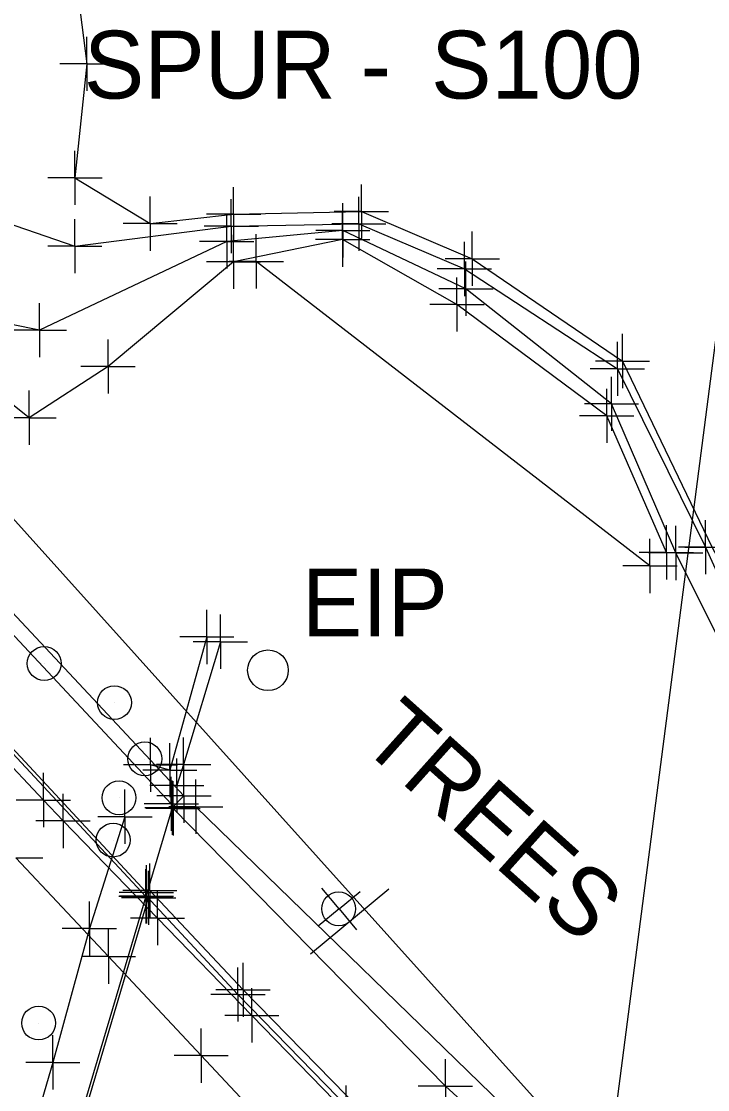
# Model space of a CAD drawing. Extents: x 0 to 1944463, y 0 to 420651.
# Drawn here: x 1943210.9 to 1943261.6, y 417489.4 to 417568.2 of the extents above; entities that cross this region are included whole.
import ezdxf

# ---------------------------------------------------------------- set-up
doc = ezdxf.new("R2010")
doc.units = 0
for name, color, linetype in [('SUR - CTRL - Points - Numbers', 7, 'Continuous'), ('SUR - DRG - Bridge Deck', 7, 'Continuous'), ('SUR - DRG - Bridge Deck - Points - Locators', 7, 'Continuous'), ('SUR - DRG - Bridges', 7, 'Continuous'), ('SUR - DRG - Bridges - Points - Locators', 7, 'Continuous'), ('SUR - DTM - Breaklines', 7, 'Continuous'), ('SUR - DTM - Breaklines - Points - Locators', 7, 'Continuous'), ('SUR - DTM - Spot Points - Locators', 7, 'Continuous'), ('SUR - PROPERTY - Property Markers', 7, 'Continuous'), ('SUR - TR-CTRL - Pavement Marking', 7, 'Continuous'), ('SUR - TR-CTRL - Pavement Marking - Points - Locators', 7, 'Continuous'), ('SUR - TR-CTRL - Signs and Devices', 7, 'Continuous'), ('SUR - TR-CTRL - Signs and Devices - Points - Locators', 7, 'Continuous'), ('SUR - TRAN - Features', 7, 'Continuous'), ('SUR - TRAN - Features - Points - Locators', 7, 'Continuous'), ('SUR - VEG - Features', 7, 'Continuous'), ('SUR - VEG - Features Text', 7, 'Continuous')]:
    doc.layers.add(name, color=color, linetype=linetype)

msp = doc.modelspace()

# ---------------------------------------------------------------- linework, layer by layer
at = {"layer": 'SUR - DRG - Bridge Deck'}
for points in [[(1943115.55, 417624.338), (1943152.054, 417585.354), (1943187.334, 417547.54), (1943222.006, 417510.484)], [(1943113.605, 417617.591), (1943147.37, 417581.35), (1943183.041, 417543.482), (1943220.131, 417503.654)], [(1943113.608, 417617.795), (1943147.49, 417581.399), (1943183.285, 417543.641), (1943220.171, 417503.952)]]:
    msp.add_lwpolyline(points, dxfattribs=at)
at = {"layer": 'SUR - DRG - Bridge Deck - Points - Locators'}
for p, q in [((1943222.006, 417510.484), (1943222.006, 417512.484)), ((1943222.006, 417510.484), (1943220.006, 417510.484)), ((1943222.006, 417510.484), (1943224.006, 417510.484)), ((1943222.006, 417510.484), (1943222.006, 417508.484)), ((1943220.131, 417503.654), (1943220.131, 417505.654)), ((1943220.171, 417503.952), (1943220.171, 417505.952)), ((1943220.171, 417503.952), (1943218.171, 417503.952)), ((1943220.171, 417503.952), (1943222.171, 417503.952)), ((1943220.171, 417503.952), (1943220.171, 417501.952)), ((1943220.131, 417503.654), (1943218.131, 417503.654)), ((1943220.131, 417503.654), (1943222.131, 417503.654)), ((1943220.131, 417503.654), (1943220.131, 417501.654))]:
    msp.add_line(p, q, dxfattribs=at)
at = {"layer": 'SUR - DRG - Bridges'}
msp.add_lwpolyline([(1943194.586, 417417.65), (1943160.612, 417454.166), (1943126.96, 417490.097), (1943087.359, 417532.419), (1943088.24, 417533.281), (1943102.062, 417579.551), (1943115.41, 417624.415), (1943114.938, 417624.906), (1943115.852, 417625.619), (1943152.828, 417586.155), (1943187.702, 417548.755), (1943222.943, 417511.078), (1943222.064, 417510.2)], close=True, dxfattribs=at)
msp.add_lwpolyline([(1943224.631, 417522.792), (1943221.9, 417512.968), (1943220.473, 417513.363)], dxfattribs=at)
at = {"layer": 'SUR - DRG - Bridges - Points - Locators'}
for p, q in [((1943224.631, 417522.792), (1943224.631, 417524.792)), ((1943224.631, 417522.792), (1943222.631, 417522.792)), ((1943224.631, 417522.792), (1943226.631, 417522.792)), ((1943224.631, 417522.792), (1943224.631, 417520.792)), ((1943220.473, 417513.363), (1943220.473, 417515.363)), ((1943221.9, 417512.968), (1943221.9, 417514.968)), ((1943220.473, 417513.363), (1943218.473, 417513.363)), ((1943221.9, 417512.968), (1943219.9, 417512.968)), ((1943220.473, 417513.363), (1943222.473, 417513.363)), ((1943220.473, 417513.363), (1943220.473, 417511.363)), ((1943221.9, 417512.968), (1943223.9, 417512.968)), ((1943221.9, 417512.968), (1943221.9, 417510.968)), ((1943222.943, 417511.078), (1943222.943, 417513.078)), ((1943222.064, 417510.2), (1943222.064, 417512.2)), ((1943222.943, 417511.078), (1943220.943, 417511.078)), ((1943222.943, 417511.078), (1943224.943, 417511.078)), ((1943222.943, 417511.078), (1943222.943, 417509.078)), ((1943222.064, 417510.2), (1943220.064, 417510.2)), ((1943222.064, 417510.2), (1943224.064, 417510.2)), ((1943222.064, 417510.2), (1943222.064, 417508.2))]:
    msp.add_line(p, q, dxfattribs=at)
at = {"layer": 'SUR - DTM - Breaklines'}
for points in [[(1943301.852, 417847.853), (1943284.928, 417789.273), (1943296.448, 417785.93), (1943294.166, 417772.937), (1943291.95, 417762.237), (1943283.249, 417763.392), (1943270.397, 417760.761), (1943261.868, 417716.115), (1943243.204, 417663.777), (1943225.599, 417603.301), (1943214.761, 417572.974), (1943215.771, 417565.073), (1943214.9, 417556.665), (1943220.445, 417553.291), (1943226.6, 417553.976), (1943236.028, 417554.186), (1943244.209, 417550.696), (1943255.297, 417543.146), (1943261.902, 417529.4), (1943266.556, 417520.743), (1943270.272, 417510.363)], [(1943290.426, 417770.698), (1943269.696, 417778.711), (1943258.639, 417784.265), (1943240.48, 417723.739), (1943224.661, 417674.505), (1943205.007, 417611.612), (1943196.831, 417579.347), (1943201.022, 417573.608), (1943205.172, 417563.862), (1943203.937, 417555.393), (1943214.892, 417551.628), (1943226.43, 417553.101), (1943235.846, 417553.276), (1943243.63, 417549.947), (1943254.915, 417542.575), (1943261.419, 417529.423), (1943265.521, 417520.337), (1943269.647, 417510.276)], [(1943268.209, 417510.286), (1943264.927, 417517.571), (1943259.22, 417528.995), (1943254.484, 417539.997), (1943243.748, 417548.486), (1943234.661, 417552.788), (1943226.097, 417551.981), (1943212.274, 417545.424), (1943205.817, 417546.728), (1943199.497, 417557.665), (1943199.639, 417565.028), (1943199.351, 417571.592), (1943196.008, 417575.003)], [(1943258.534, 417529.035), (1943254.134, 417539.104), (1943243.079, 417547.32), (1943234.642, 417552.108), (1943226.592, 417550.473), (1943217.337, 417542.746), (1943211.521, 417538.97), (1943205.675, 417543.598), (1943202.264, 417546.393)], [(1943257.321, 417528.035), (1943228.273, 417550.502)], [(1943225.626, 417522.447), (1943222.919, 417513.381), (1943222.414, 417511.828)], [(1943223.82, 417510.272), (1943249.115, 417485.661), (1943276.929, 417461.422), (1943293.081, 417448.397), (1943327.742, 417414.89), (1943334.763, 417408.22), (1943348.347, 417409.188), (1943361.348, 417416.816), (1943368.878, 417428.667), (1943373.715, 417447.272), (1943378.128, 417448.777)], [(1943218.59, 417509.53), (1943215.96, 417501.29), (1943213.27, 417491.41), (1943208.92, 417476.57), (1943209.78, 417476.3), (1943207.25, 417467.28), (1943203.9, 417457.1), (1943201.6, 417449.06), (1943199.15, 417440.38), (1943194, 417424.62), (1943191.92, 417417.37)], [(1943323.563, 417409.485), (1943321.36, 417407.22), (1943296.247, 417432.872), (1943270.728, 417455.551), (1943257.594, 417467.054), (1943238.206, 417485.63), (1943227.299, 417496.762), (1943220.422, 417504.08)], [(1943197.33, 417425.5), (1943208.97, 417465.3), (1943220.33, 417503.55)]]:
    msp.add_lwpolyline(points, dxfattribs=at)
at = {"layer": 'SUR - DTM - Breaklines - Points - Locators'}
for p, q in [((1943215.771, 417565.073), (1943215.771, 417567.073)), ((1943215.771, 417565.073), (1943213.771, 417565.073)), ((1943215.771, 417565.073), (1943217.771, 417565.073)), ((1943215.771, 417565.073), (1943215.771, 417563.073)), ((1943214.9, 417556.665), (1943214.9, 417558.665)), ((1943214.9, 417556.665), (1943212.9, 417556.665)), ((1943214.9, 417556.665), (1943216.9, 417556.665)), ((1943214.9, 417556.665), (1943214.9, 417554.665)), ((1943226.6, 417553.976), (1943226.6, 417555.976)), ((1943236.028, 417554.186), (1943236.028, 417556.186)), ((1943220.445, 417553.291), (1943220.445, 417555.291)), ((1943235.846, 417553.276), (1943235.846, 417555.276)), ((1943226.43, 417553.101), (1943226.43, 417555.101)), ((1943234.661, 417552.788), (1943234.661, 417554.788)), ((1943214.892, 417551.628), (1943214.892, 417553.628)), ((1943226.6, 417553.976), (1943224.6, 417553.976)), ((1943226.097, 417551.981), (1943226.097, 417553.981)), ((1943226.6, 417553.976), (1943228.6, 417553.976)), ((1943226.6, 417553.976), (1943226.6, 417551.976)), ((1943236.028, 417554.186), (1943234.028, 417554.186)), ((1943234.642, 417552.108), (1943234.642, 417554.108)), ((1943236.028, 417554.186), (1943238.028, 417554.186)), ((1943236.028, 417554.186), (1943236.028, 417552.186)), ((1943220.445, 417553.291), (1943218.445, 417553.291)), ((1943220.445, 417553.291), (1943222.445, 417553.291)), ((1943220.445, 417553.291), (1943220.445, 417551.291)), ((1943226.43, 417553.101), (1943224.43, 417553.101)), ((1943226.43, 417553.101), (1943228.43, 417553.101)), ((1943226.43, 417553.101), (1943226.43, 417551.101)), ((1943235.846, 417553.276), (1943233.846, 417553.276)), ((1943235.846, 417553.276), (1943237.846, 417553.276)), ((1943235.846, 417553.276), (1943235.846, 417551.276)), ((1943226.592, 417550.473), (1943226.592, 417552.473)), ((1943228.273, 417550.502), (1943228.273, 417552.502)), ((1943234.642, 417552.108), (1943232.642, 417552.108)), ((1943234.661, 417552.788), (1943232.661, 417552.788)), ((1943234.642, 417552.108), (1943236.642, 417552.108)), ((1943234.642, 417552.108), (1943234.642, 417550.108)), ((1943234.661, 417552.788), (1943236.661, 417552.788)), ((1943234.661, 417552.788), (1943234.661, 417550.788)), ((1943244.209, 417550.696), (1943244.209, 417552.696)), ((1943214.892, 417551.628), (1943212.892, 417551.628)), ((1943214.892, 417551.628), (1943216.892, 417551.628)), ((1943214.892, 417551.628), (1943214.892, 417549.628)), ((1943226.097, 417551.981), (1943224.097, 417551.981)), ((1943226.097, 417551.981), (1943228.097, 417551.981)), ((1943226.097, 417551.981), (1943226.097, 417549.981)), ((1943243.63, 417549.947), (1943243.63, 417551.947)), ((1943226.592, 417550.473), (1943224.592, 417550.473)), ((1943228.273, 417550.502), (1943226.273, 417550.502)), ((1943226.592, 417550.473), (1943228.592, 417550.473)), ((1943226.592, 417550.473), (1943226.592, 417548.473)), ((1943228.273, 417550.502), (1943230.273, 417550.502)), ((1943228.273, 417550.502), (1943228.273, 417548.502)), ((1943244.209, 417550.696), (1943242.209, 417550.696)), ((1943243.748, 417548.486), (1943243.748, 417550.486)), ((1943244.209, 417550.696), (1943246.209, 417550.696)), ((1943244.209, 417550.696), (1943244.209, 417548.696)), ((1943243.63, 417549.947), (1943241.63, 417549.947)), ((1943243.63, 417549.947), (1943245.63, 417549.947)), ((1943243.63, 417549.947), (1943243.63, 417547.947)), ((1943243.079, 417547.32), (1943243.079, 417549.32)), ((1943243.748, 417548.486), (1943241.748, 417548.486)), ((1943243.748, 417548.486), (1943245.748, 417548.486)), ((1943243.748, 417548.486), (1943243.748, 417546.486)), ((1943212.274, 417545.424), (1943212.274, 417547.424)), ((1943243.079, 417547.32), (1943241.079, 417547.32)), ((1943243.079, 417547.32), (1943245.079, 417547.32)), ((1943243.079, 417547.32), (1943243.079, 417545.32)), ((1943212.274, 417545.424), (1943210.274, 417545.424)), ((1943212.274, 417545.424), (1943214.274, 417545.424)), ((1943212.274, 417545.424), (1943212.274, 417543.424)), ((1943255.297, 417543.146), (1943255.297, 417545.146)), ((1943217.337, 417542.746), (1943217.337, 417544.746)), ((1943254.915, 417542.575), (1943254.915, 417544.575)), ((1943217.337, 417542.746), (1943215.337, 417542.746)), ((1943217.337, 417542.746), (1943219.337, 417542.746)), ((1943217.337, 417542.746), (1943217.337, 417540.746)), ((1943254.915, 417542.575), (1943252.915, 417542.575)), ((1943255.297, 417543.146), (1943253.297, 417543.146)), ((1943254.915, 417542.575), (1943256.915, 417542.575)), ((1943254.915, 417542.575), (1943254.915, 417540.575)), ((1943255.297, 417543.146), (1943257.297, 417543.146)), ((1943255.297, 417543.146), (1943255.297, 417541.146)), ((1943254.484, 417539.997), (1943254.484, 417541.997)), ((1943254.134, 417539.104), (1943254.134, 417541.104)), ((1943211.521, 417538.97), (1943211.521, 417540.97)), ((1943254.484, 417539.997), (1943252.484, 417539.997)), ((1943254.484, 417539.997), (1943256.484, 417539.997)), ((1943254.484, 417539.997), (1943254.484, 417537.997)), ((1943211.521, 417538.97), (1943209.521, 417538.97)), ((1943211.521, 417538.97), (1943213.521, 417538.97)), ((1943211.521, 417538.97), (1943211.521, 417536.97)), ((1943254.134, 417539.104), (1943252.134, 417539.104)), ((1943254.134, 417539.104), (1943256.134, 417539.104)), ((1943254.134, 417539.104), (1943254.134, 417537.104)), ((1943258.534, 417529.035), (1943258.534, 417531.035)), ((1943259.22, 417528.995), (1943259.22, 417530.995)), ((1943261.419, 417529.423), (1943261.419, 417531.423)), ((1943257.321, 417528.035), (1943257.321, 417530.035)), ((1943261.419, 417529.423), (1943259.419, 417529.423)), ((1943261.902, 417529.4), (1943259.902, 417529.4)), ((1943261.419, 417529.423), (1943263.419, 417529.423)), ((1943261.419, 417529.423), (1943261.419, 417527.423)), ((1943258.534, 417529.035), (1943256.534, 417529.035)), ((1943259.22, 417528.995), (1943257.22, 417528.995)), ((1943258.534, 417529.035), (1943260.534, 417529.035)), ((1943258.534, 417529.035), (1943258.534, 417527.035)), ((1943259.22, 417528.995), (1943261.22, 417528.995)), ((1943259.22, 417528.995), (1943259.22, 417526.995)), ((1943257.321, 417528.035), (1943255.321, 417528.035)), ((1943257.321, 417528.035), (1943259.321, 417528.035)), ((1943257.321, 417528.035), (1943257.321, 417526.035)), ((1943225.626, 417522.447), (1943225.626, 417524.447)), ((1943225.626, 417522.447), (1943223.626, 417522.447)), ((1943225.626, 417522.447), (1943227.626, 417522.447)), ((1943225.626, 417522.447), (1943225.626, 417520.447)), ((1943222.919, 417513.381), (1943222.919, 417515.381)), ((1943222.414, 417511.828), (1943222.414, 417513.828)), ((1943222.919, 417513.381), (1943220.919, 417513.381)), ((1943222.919, 417513.381), (1943224.919, 417513.381)), ((1943222.919, 417513.381), (1943222.919, 417511.381)), ((1943222.414, 417511.828), (1943220.414, 417511.828)), ((1943222.414, 417511.828), (1943224.414, 417511.828)), ((1943222.414, 417511.828), (1943222.414, 417509.828)), ((1943223.82, 417510.272), (1943223.82, 417512.272)), ((1943218.59, 417509.53), (1943218.59, 417511.53)), ((1943223.82, 417510.272), (1943221.82, 417510.272)), ((1943223.82, 417510.272), (1943225.82, 417510.272)), ((1943223.82, 417510.272), (1943223.82, 417508.272)), ((1943218.59, 417509.53), (1943216.59, 417509.53)), ((1943218.59, 417509.53), (1943220.59, 417509.53)), ((1943218.59, 417509.53), (1943218.59, 417507.53)), ((1943220.33, 417503.55), (1943220.33, 417505.55)), ((1943220.422, 417504.08), (1943220.422, 417506.08)), ((1943220.422, 417504.08), (1943218.422, 417504.08)), ((1943220.422, 417504.08), (1943222.422, 417504.08)), ((1943220.422, 417504.08), (1943220.422, 417502.08)), ((1943215.96, 417501.29), (1943215.96, 417503.29)), ((1943220.33, 417503.55), (1943218.33, 417503.55)), ((1943220.33, 417503.55), (1943222.33, 417503.55)), ((1943220.33, 417503.55), (1943220.33, 417501.55)), ((1943215.96, 417501.29), (1943213.96, 417501.29)), ((1943215.96, 417501.29), (1943217.96, 417501.29)), ((1943215.96, 417501.29), (1943215.96, 417499.29)), ((1943227.299, 417496.762), (1943227.299, 417498.762)), ((1943227.299, 417496.762), (1943225.299, 417496.762)), ((1943227.299, 417496.762), (1943229.299, 417496.762)), ((1943227.299, 417496.762), (1943227.299, 417494.762)), ((1943213.27, 417491.41), (1943213.27, 417493.41)), ((1943213.27, 417491.41), (1943211.27, 417491.41)), ((1943213.27, 417491.41), (1943215.27, 417491.41)), ((1943213.27, 417491.41), (1943213.27, 417489.41))]:
    msp.add_line(p, q, dxfattribs=at)
at = {"layer": 'SUR - DTM - Spot Points - Locators'}
for p, q in [((1943212.64, 417520.83), (1943212.64, 417520.83)), ((1943217.82, 417517.94), (1943217.82, 417517.94)), ((1943220.06, 417513.79), (1943220.06, 417513.79)), ((1943218.16, 417510.92), (1943218.16, 417510.92)), ((1943217.73, 417507.8), (1943217.73, 417507.8)), ((1943212.23, 417494.3), (1943212.23, 417494.3))]:
    msp.add_line(p, q, dxfattribs=at)
for centre in [(1943212.629, 417520.841), (1943217.809, 417517.951), (1943220.049, 417513.801), (1943218.149, 417510.931), (1943217.719, 417507.811), (1943212.219, 417494.311)]:
    msp.add_circle(centre, 1.25, dxfattribs=at)
at = {"layer": 'SUR - PROPERTY - Property Markers'}
msp.add_circle((1943229.14, 417520.337), 1.5, dxfattribs=at)
at = {"layer": 'SUR - TR-CTRL - Pavement Marking'}
for points in [[(1943205.716, 417518.042), (1943212.57, 417510.76), (1943214.018, 417509.222), (1943220.985, 417502.048), (1943227.952, 417494.874), (1943234.919, 417487.7), (1943241.886, 417480.527), (1943246.237, 417476.045), (1943253.262, 417468.929), (1943260.287, 417461.811), (1943267.312, 417454.695), (1943272.332, 417449.609), (1943279.327, 417442.462), (1943286.321, 417435.315), (1943293.316, 417428.169), (1943300.31, 417421.022), (1943302.987, 417418.287), (1943310.042, 417411.2), (1943317.097, 417404.113), (1943318.625, 417402.579), (1943320.934, 417400.542), (1943322.865, 417399.447), (1943325.656, 417398.475), (1943328.068, 417397.635)], [(1943210.536, 417506.506), (1943217.374, 417499.209), (1943224.212, 417491.913), (1943231.05, 417484.616)]]:
    msp.add_lwpolyline(points, dxfattribs=at)
at = {"layer": 'SUR - TR-CTRL - Pavement Marking - Points - Locators'}
for p, q in [((1943212.57, 417510.76), (1943212.57, 417512.76)), ((1943214.018, 417509.222), (1943214.018, 417511.222)), ((1943212.57, 417510.76), (1943210.57, 417510.76)), ((1943212.57, 417510.76), (1943214.57, 417510.76)), ((1943212.57, 417510.76), (1943212.57, 417508.76)), ((1943214.018, 417509.222), (1943212.018, 417509.222)), ((1943214.018, 417509.222), (1943216.018, 417509.222)), ((1943214.018, 417509.222), (1943214.018, 417507.222)), ((1943220.985, 417502.048), (1943220.985, 417504.048)), ((1943220.985, 417502.048), (1943218.985, 417502.048)), ((1943220.985, 417502.048), (1943222.985, 417502.048)), ((1943220.985, 417502.048), (1943220.985, 417500.048)), ((1943227.952, 417494.874), (1943227.952, 417496.874)), ((1943227.952, 417494.874), (1943225.952, 417494.874)), ((1943227.952, 417494.874), (1943229.952, 417494.874)), ((1943227.952, 417494.874), (1943227.952, 417492.874)), ((1943234.919, 417487.7), (1943234.919, 417489.7))]:
    msp.add_line(p, q, dxfattribs=at)
at = {"layer": 'SUR - TR-CTRL - Signs and Devices'}
msp.add_line((1943238.06, 417504.177), (1943232.282, 417499.396), dxfattribs=at)
msp.add_circle((1943234.357, 417502.736), 1.25, dxfattribs=at)
at = {"layer": 'SUR - TR-CTRL - Signs and Devices - Points - Locators'}
for q in [(1943233.115, 417504.271), (1943235.931, 417504.005), (1943232.849, 417501.455), (1943235.665, 417501.189)]:
    msp.add_line((1943234.39, 417502.73), q, dxfattribs=at)
at = {"layer": 'SUR - TRAN - Features'}
for p, q in [((1943210.536, 417506.506), (1943212.536, 417506.506)), ((1943217.374, 417499.209), (1943217.374, 417501.209)), ((1943217.374, 417499.209), (1943215.374, 417499.209)), ((1943217.374, 417499.209), (1943219.374, 417499.209)), ((1943217.374, 417499.209), (1943217.374, 417497.209)), ((1943224.212, 417491.913), (1943224.212, 417493.913)), ((1943224.212, 417491.913), (1943222.212, 417491.913)), ((1943224.212, 417491.913), (1943226.212, 417491.913)), ((1943224.212, 417491.913), (1943224.212, 417489.913))]:
    msp.add_line(p, q, dxfattribs=at)
for points in [[(1943325.216, 417416.65), (1943302.272, 417439.397), (1943275.422, 417461.194), (1943262.086, 417471.529), (1943242.232, 417489.647), (1943222.134, 417510.151)], [(1943324.023, 417409.206), (1943321.502, 417406.374), (1943295.742, 417432.527), (1943270.426, 417455.202), (1943257.224, 417466.665), (1943237.99, 417485.06), (1943226.923, 417496.419), (1943220.175, 417503.66)]]:
    msp.add_lwpolyline(points, dxfattribs=at)
at = {"layer": 'SUR - TRAN - Features - Points - Locators'}
for p, q in [((1943222.134, 417510.151), (1943222.134, 417512.151)), ((1943222.134, 417510.151), (1943220.134, 417510.151)), ((1943222.134, 417510.151), (1943224.134, 417510.151)), ((1943222.134, 417510.151), (1943222.134, 417508.151)), ((1943220.175, 417503.66), (1943220.175, 417505.66)), ((1943220.175, 417503.66), (1943218.175, 417503.66)), ((1943220.175, 417503.66), (1943222.175, 417503.66)), ((1943220.175, 417503.66), (1943220.175, 417501.66)), ((1943226.923, 417496.419), (1943226.923, 417498.419)), ((1943226.923, 417496.419), (1943224.923, 417496.419)), ((1943226.923, 417496.419), (1943228.923, 417496.419)), ((1943226.923, 417496.419), (1943226.923, 417494.419)), ((1943242.232, 417489.647), (1943242.232, 417491.647)), ((1943242.232, 417489.647), (1943240.232, 417489.647)), ((1943242.232, 417489.647), (1943244.232, 417489.647)), ((1943242.232, 417489.647), (1943242.232, 417487.647))]:
    msp.add_line(p, q, dxfattribs=at)
at = {"layer": 'SUR - VEG - Features'}
msp.add_lwpolyline([(1943235.464, 417576.799), (1943289.083, 417568.714), (1943287.338, 417557.135), (1943262.641, 417548.503), (1943254.151, 417482.811), (1943195.339, 417548.192), (1943249.23, 417727.998)], dxfattribs=at)

# ---------------------------------------------------------------- texts
at = {"layer": 'SUR - CTRL - Points - Numbers'}
for s, p in [('SPUR - ', (1943215.552, 417562.518)), ('S100', (1943241.169, 417562.518))]:
    msp.add_text(s, height=5, dxfattribs=at).set_placement(p)
at = {"layer": 'SUR - PROPERTY - Property Markers'}
msp.add_text('EIP', height=5, dxfattribs=at).set_placement((1943231.64, 417522.837))
at = {"layer": 'SUR - VEG - Features Text'}
msp.add_text('TREES', height=5, rotation=318.16066, dxfattribs=at).set_placement((1943235.786, 417514.876))

doc.saveas('drawing.dxf')
